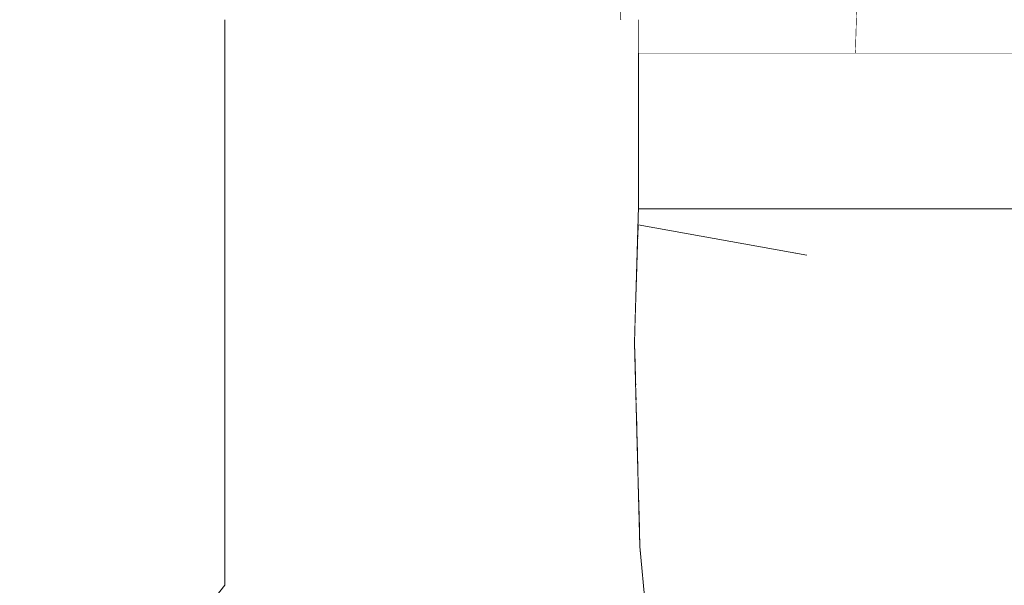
# Model space of a CAD drawing. Header units: millimetres. Extents: x -30280 to 309309, y -17460 to 4378.
# Tile 746 of 1056: x 247939 to 248097, y -12825 to -12735. Entities that reach past the tile are written whole.
import ezdxf

# ---------------------------------------------------------------- set-up
doc = ezdxf.new("R2010")
doc.units = ezdxf.units.MM
doc.header["$MEASUREMENT"] = 0
doc.linetypes.add('Wipeout_Contour', pattern=[1000, 0, -1000])
for name, color, linetype in [('Nuevo_09_EI_Mobiliari general', 7, 'Continuous'), ('Nuevo_Puertas Archicad', 7, 'Continuous'), ('Nuevo_Ventanas Archicad', 7, 'Continuous')]:
    doc.layers.add(name, color=color, linetype=linetype)
doc.layers.add('Nuevo_09_EI_Mobiliari general_Pluma_Nº__1', color=7, linetype='Continuous', lineweight=5)

# ---------------------------------------------------------------- blocks, each defined once
blk = doc.blocks.new('Elem Sección_535_6', base_point=(235890.59, -13459.98))
at = {"color": 254, "linetype": 'Wipeout_Contour', "lineweight": 0, "ltscale": 1243412.205228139}
blk.add_wipeout([(248038.13, -12764.98), (248830.34, -12764.98), (248830.34, -12739.98), (248038.14, -12739.98), (248038.14, -12764.61)], dxfattribs=at).dxf.layer = 'Nuevo_09_EI_Mobiliari general'
at = {"layer": 'Nuevo_09_EI_Mobiliari general_Pluma_Nº__1', "color": 7, "linetype": 'Continuous', "lineweight": 5}
blk.add_line((248830.34, -12739.98), (248038.14, -12739.98), dxfattribs=at)
at = {"color": 254, "linetype": 'Wipeout_Contour', "lineweight": 0, "ltscale": 13160558.99086357}
blk.add_wipeout([(247641.02, -13051.86), (247691.25, -13053.6), (247715.96, -13061.51), (247723.09, -13062.4), (247725.55, -13064.58), (247730.42, -13066.15), (247769.02, -13066.15), (247777.62, -13056.59), (247826.96, -13058.3), (247824.97, -13099.98), (248811.02, -13099.98), (248811.02, -12764.98), (248038.13, -12764.98), (248038.05, -12767.54), (248065.14, -12772.37), (248082.73, -12781.85), (248089.11, -12794.79), (248082.56, -12807.74), (248064.83, -12817.21), (248040.69, -12820.68), (248038.47, -12820.36), (248040.74, -12845.7), (248042.26, -12858.87), (248043.58, -12870.25), (248044.82, -12886.79), (248045.51, -12900.15), (248045.83, -12916.64), (248045.26, -12928.92), (248044.49, -12940.88), (248043.05, -12954.06), (248041.4, -12964.33), (248039.59, -12970.84), (248035.86, -12978.68), (248032.76, -12984.4), (248036.77, -13045.5), (248036.35, -13045.77), (248032.17, -13045.97), (248025.34, -13046.05), (248017.7, -13045.97), (248013.05, -13045.83), (248012.35, -13047.65), (248005.53, -13050.68), (247875.25, -13050.68), (247871.56, -13052.31), (247867.92, -13050.68), (247866.68, -13050.68), (247865.07, -13052.89), (247859.49, -13055.5), (247857.98, -13056.5), (247850.88, -13053.77), (247850.62, -13053.02), (247849.64, -13050.68), (247643.68, -13050.68)], dxfattribs=at).dxf.layer = 'Nuevo_09_EI_Mobiliari general'
at = {"layer": 'Nuevo_09_EI_Mobiliari general_Pluma_Nº__1', "color": 7, "linetype": 'Continuous', "lineweight": 5}
blk.add_line((248811.02, -12764.98), (248038.13, -12764.98), dxfattribs=at)
blk = doc.blocks.new('Elem Sección_536_6', base_point=(235890.59, -13459.98))
at = {"color": 254, "linetype": 'Wipeout_Contour', "lineweight": 0, "ltscale": 993436.126363}
blk.add_wipeout([(248035.3, -12734.65), (248035.3, -12699.03), (248031.19, -12699.03), (248031.19, -12734.65)], dxfattribs=at).dxf.layer = 'Nuevo_09_EI_Mobiliari general'
at = {"color": 254, "linetype": 'Wipeout_Contour', "lineweight": 0, "ltscale": 993394.519359}
blk.add_wipeout([(248031.19, -12734.65), (248031.19, -12699.03), (248014.47, -12699.03), (248014.47, -12734.65)], dxfattribs=at).dxf.layer = 'Nuevo_09_EI_Mobiliari general'
at = {"color": 254, "linetype": 'Wipeout_Contour', "lineweight": 0, "ltscale": 993230.368544}
blk.add_wipeout([(247949.01, -12699.03), (247949.01, -12734.65), (248014.47, -12734.65), (248014.47, -12699.03)], dxfattribs=at).dxf.layer = 'Nuevo_09_EI_Mobiliari general'
at = {"color": 254, "linetype": 'Wipeout_Contour', "lineweight": 0, "ltscale": 745087.491555}
blk.add_wipeout([(248038.14, -12734.65), (248028.52, -12764.61), (248038.14, -12764.61)], dxfattribs=at).dxf.layer = 'Nuevo_09_EI_Mobiliari general'
at = {"color": 254, "linetype": 'Wipeout_Contour', "lineweight": 0, "ltscale": 992538.257322}
blk.add_wipeout([(247667.96, -12699.03), (247667.96, -12734.65), (247949.01, -12734.65), (247949.01, -12699.03)], dxfattribs=at).dxf.layer = 'Nuevo_09_EI_Mobiliari general'
at = {"color": 254, "linetype": 'Wipeout_Contour', "lineweight": 0, "ltscale": 744892.721154}
blk.add_wipeout([(247971.8, -12734.65), (247964.59, -12779.98), (247971.8, -12779.98)], dxfattribs=at).dxf.layer = 'Nuevo_09_EI_Mobiliari general'
at = {"color": 254, "linetype": 'Wipeout_Contour', "lineweight": 0, "ltscale": 745077.287462}
blk.add_wipeout([(248028.52, -12764.61), (248038.14, -12734.65), (248028.52, -12734.65)], dxfattribs=at).dxf.layer = 'Nuevo_09_EI_Mobiliari general'
at = {"layer": 'Nuevo_09_EI_Mobiliari general_Pluma_Nº__1', "color": 7, "linetype": 'Continuous', "lineweight": 5}
blk.add_line((248035.3, -12734.65), (248035.3, -12699.03), dxfattribs=at)
at = {"color": 254, "linetype": 'Wipeout_Contour', "lineweight": 0, "ltscale": 744884.137683}
blk.add_wipeout([(247964.59, -12779.98), (247971.8, -12734.65), (247964.59, -12734.65)], dxfattribs=at).dxf.layer = 'Nuevo_09_EI_Mobiliari general'
at = {"color": 254, "linetype": 'Wipeout_Contour', "lineweight": 0, "ltscale": 745045.88676}
blk.add_wipeout([(248028.52, -12734.65), (248006.11, -12764.61), (248028.52, -12764.61)], dxfattribs=at).dxf.layer = 'Nuevo_09_EI_Mobiliari general'
at = {"color": 254, "linetype": 'Wipeout_Contour', "lineweight": 0, "ltscale": 744572.458904}
blk.add_wipeout([(247964.59, -12734.65), (247658.32, -12779.98), (247964.59, -12779.98)], dxfattribs=at).dxf.layer = 'Nuevo_09_EI_Mobiliari general'
at = {"color": 254, "linetype": 'Wipeout_Contour', "lineweight": 0, "ltscale": 745022.917296}
blk.add_wipeout([(248006.11, -12764.61), (248028.52, -12734.65), (248006.11, -12734.65)], dxfattribs=at).dxf.layer = 'Nuevo_09_EI_Mobiliari general'
at = {"color": 254, "linetype": 'Wipeout_Contour', "lineweight": 0, "ltscale": 744265.214971}
blk.add_wipeout([(247658.32, -12734.65), (247658.32, -12779.98), (247964.59, -12734.65)], dxfattribs=at).dxf.layer = 'Nuevo_09_EI_Mobiliari general'
at = {"color": 254, "linetype": 'Wipeout_Contour', "lineweight": 0, "ltscale": 744988.694725}
blk.add_wipeout([(248006.11, -12734.65), (247993.66, -12764.61), (248006.11, -12764.61)], dxfattribs=at).dxf.layer = 'Nuevo_09_EI_Mobiliari general'
at = {"color": 254, "linetype": 'Wipeout_Contour', "lineweight": 0, "ltscale": 745090.104895}
blk.add_wipeout([(248038.14, -12764.61), (248027.8, -12789.35), (248037.47, -12786.44)], dxfattribs=at).dxf.layer = 'Nuevo_09_EI_Mobiliari general'
at = {"color": 254, "linetype": 'Wipeout_Contour', "lineweight": 0, "ltscale": 744975.668476}
blk.add_wipeout([(247993.66, -12764.61), (248006.11, -12734.65), (247993.66, -12734.65)], dxfattribs=at).dxf.layer = 'Nuevo_09_EI_Mobiliari general'
at = {"color": 254, "linetype": 'Wipeout_Contour', "lineweight": 0, "ltscale": 745080.858624}
blk.add_wipeout([(248027.8, -12789.35), (248038.14, -12764.61), (248028.52, -12764.61)], dxfattribs=at).dxf.layer = 'Nuevo_09_EI_Mobiliari general'
at = {"color": 254, "linetype": 'Wipeout_Contour', "lineweight": 0, "ltscale": 744898.555005}
blk.add_wipeout([(247971.8, -12779.98), (247964.59, -12813.98), (247971.8, -12813.98)], dxfattribs=at).dxf.layer = 'Nuevo_09_EI_Mobiliari general'
at = {"layer": 'Nuevo_09_EI_Mobiliari general_Pluma_Nº__1', "color": 7, "linetype": 'Continuous', "lineweight": 5}
blk.add_line((248038.14, -12734.65), (248038.14, -12764.61), dxfattribs=at)
at = {"color": 254, "linetype": 'Wipeout_Contour', "lineweight": 0, "ltscale": 744951.109594}
blk.add_wipeout([(247993.66, -12734.65), (247980.92, -12764.61), (247993.66, -12764.61)], dxfattribs=at).dxf.layer = 'Nuevo_09_EI_Mobiliari general'
at = {"color": 254, "linetype": 'Wipeout_Contour', "lineweight": 0, "ltscale": 745048.623523}
blk.add_wipeout([(248028.52, -12764.61), (248005.38, -12790.49), (248027.8, -12789.35)], dxfattribs=at).dxf.layer = 'Nuevo_09_EI_Mobiliari general'
at = {"color": 254, "linetype": 'Wipeout_Contour', "lineweight": 0, "ltscale": 993496.96557}
blk.add_wipeout([(248038.05, -12767.54), (248038.03, -12768.37), (248041.04, -12768.91), (248065.14, -12772.37)], dxfattribs=at).dxf.layer = 'Nuevo_09_EI_Mobiliari general'
at = {"color": 254, "linetype": 'Wipeout_Contour', "lineweight": 0, "ltscale": 744890.548305}
blk.add_wipeout([(247964.59, -12813.98), (247971.8, -12779.98), (247964.59, -12779.98)], dxfattribs=at).dxf.layer = 'Nuevo_09_EI_Mobiliari general'
at = {"color": 254, "linetype": 'Wipeout_Contour', "lineweight": 0, "ltscale": 744937.803501}
blk.add_wipeout([(247993.66, -12734.65), (247980.92, -12734.65), (247980.92, -12764.61)], dxfattribs=at).dxf.layer = 'Nuevo_09_EI_Mobiliari general'
at = {"color": 254, "linetype": 'Wipeout_Contour', "lineweight": 0, "ltscale": 745026.569235}
blk.add_wipeout([(248005.38, -12790.49), (248028.52, -12764.61), (248006.11, -12764.61)], dxfattribs=at).dxf.layer = 'Nuevo_09_EI_Mobiliari general'
at = {"color": 254, "linetype": 'Wipeout_Contour', "lineweight": 0, "ltscale": 745102.902398}
blk.add_wipeout([(248038.03, -12768.37), (248038, -12769.34), (248041.04, -12768.91)], dxfattribs=at).dxf.layer = 'Nuevo_09_EI_Mobiliari general'
at = {"color": 254, "linetype": 'Wipeout_Contour', "lineweight": 0, "ltscale": 744578.295035}
blk.add_wipeout([(247964.59, -12779.98), (247658.32, -12813.98), (247964.59, -12813.98)], dxfattribs=at).dxf.layer = 'Nuevo_09_EI_Mobiliari general'
at = {"color": 254, "linetype": 'Wipeout_Contour', "lineweight": 0, "ltscale": 744916.730287}
blk.add_wipeout([(247980.92, -12734.65), (247971.96, -12764.61), (247980.92, -12764.61)], dxfattribs=at).dxf.layer = 'Nuevo_09_EI_Mobiliari general'
at = {"color": 254, "linetype": 'Wipeout_Contour', "lineweight": 0, "ltscale": 744991.505479}
blk.add_wipeout([(248006.11, -12764.61), (247992.93, -12790.6), (248005.38, -12790.49)], dxfattribs=at).dxf.layer = 'Nuevo_09_EI_Mobiliari general'
at = {"color": 254, "linetype": 'Wipeout_Contour', "lineweight": 0, "ltscale": 744271.630694}
blk.add_wipeout([(247964.59, -12779.98), (247658.32, -12779.98), (247658.32, -12813.98)], dxfattribs=at).dxf.layer = 'Nuevo_09_EI_Mobiliari general'
at = {"color": 254, "linetype": 'Wipeout_Contour', "lineweight": 0, "ltscale": 745095.282492}
blk.add_wipeout([(248037.47, -12786.44), (248028.64, -12814.55), (248038.36, -12819.08)], dxfattribs=at).dxf.layer = 'Nuevo_09_EI_Mobiliari general'
at = {"color": 254, "linetype": 'Wipeout_Contour', "lineweight": 0, "ltscale": 744907.189505}
blk.add_wipeout([(247971.96, -12764.61), (247980.92, -12734.65), (247971.96, -12734.65)], dxfattribs=at).dxf.layer = 'Nuevo_09_EI_Mobiliari general'
at = {"color": 254, "linetype": 'Wipeout_Contour', "lineweight": 0, "ltscale": 744979.301043}
blk.add_wipeout([(247992.93, -12790.6), (248006.11, -12764.61), (247993.66, -12764.61)], dxfattribs=at).dxf.layer = 'Nuevo_09_EI_Mobiliari general'
at = {"color": 254, "linetype": 'Wipeout_Contour', "lineweight": 0, "ltscale": 745083.99268}
blk.add_wipeout([(248028.64, -12814.55), (248037.47, -12786.44), (248027.8, -12789.35)], dxfattribs=at).dxf.layer = 'Nuevo_09_EI_Mobiliari general'
at = {"color": 254, "linetype": 'Wipeout_Contour', "lineweight": 0, "ltscale": 744901.477617}
blk.add_wipeout([(247971.8, -12813.98), (247964.59, -12825.31), (247971.8, -12825.31)], dxfattribs=at).dxf.layer = 'Nuevo_09_EI_Mobiliari general'
at = {"color": 254, "linetype": 'Wipeout_Contour', "lineweight": 0, "ltscale": 745104.773642}
blk.add_wipeout([(248038.36, -12819.08), (248030.6, -12835.38), (248040.74, -12845.7)], dxfattribs=at).dxf.layer = 'Nuevo_09_EI_Mobiliari general'
at = {"color": 254, "linetype": 'Wipeout_Contour', "lineweight": 0, "ltscale": 993197.731257}
blk.add_wipeout([(247971.8, -12734.84), (247971.8, -12764.61), (247971.96, -12764.61), (247971.96, -12734.65)], dxfattribs=at).dxf.layer = 'Nuevo_09_EI_Mobiliari general'
at = {"color": 254, "linetype": 'Wipeout_Contour', "lineweight": 0, "ltscale": 744953.907418}
blk.add_wipeout([(247993.66, -12764.61), (247980.2, -12790.19), (247992.93, -12790.6)], dxfattribs=at).dxf.layer = 'Nuevo_09_EI_Mobiliari general'
at = {"color": 254, "linetype": 'Wipeout_Contour', "lineweight": 0, "ltscale": 745053.279778}
blk.add_wipeout([(248027.8, -12789.35), (248006.19, -12812.78), (248028.64, -12814.55)], dxfattribs=at).dxf.layer = 'Nuevo_09_EI_Mobiliari general'
at = {"color": 254, "linetype": 'Wipeout_Contour', "lineweight": 0, "ltscale": 744894.638026}
blk.add_wipeout([(247964.59, -12825.31), (247971.8, -12813.98), (247964.59, -12813.98)], dxfattribs=at).dxf.layer = 'Nuevo_09_EI_Mobiliari general'
at = {"color": 254, "linetype": 'Wipeout_Contour', "lineweight": 0, "ltscale": 744896.384816}
blk.add_wipeout([(247971.96, -12734.65), (247971.8, -12734.65), (247971.8, -12734.84)], dxfattribs=at).dxf.layer = 'Nuevo_09_EI_Mobiliari general'
at = {"color": 254, "linetype": 'Wipeout_Contour', "lineweight": 0, "ltscale": 744941.422212}
blk.add_wipeout([(247980.2, -12790.19), (247993.66, -12764.61), (247980.92, -12764.61)], dxfattribs=at).dxf.layer = 'Nuevo_09_EI_Mobiliari general'
at = {"color": 254, "linetype": 'Wipeout_Contour', "lineweight": 0, "ltscale": 745029.69502}
blk.add_wipeout([(248006.19, -12812.78), (248027.8, -12789.35), (248005.38, -12790.49)], dxfattribs=at).dxf.layer = 'Nuevo_09_EI_Mobiliari general'
at = {"color": 254, "linetype": 'Wipeout_Contour', "lineweight": 0, "ltscale": 744581.218437}
blk.add_wipeout([(247964.59, -12813.98), (247658.32, -12825.31), (247964.59, -12825.31)], dxfattribs=at).dxf.layer = 'Nuevo_09_EI_Mobiliari general'
at = {"color": 254, "linetype": 'Wipeout_Contour', "lineweight": 0, "ltscale": 745091.620243}
blk.add_wipeout([(248030.6, -12835.38), (248038.36, -12819.08), (248028.64, -12814.55)], dxfattribs=at).dxf.layer = 'Nuevo_09_EI_Mobiliari general'
at = {"color": 254, "linetype": 'Wipeout_Contour', "lineweight": 0, "ltscale": 993221.897167}
blk.add_wipeout([(247980.92, -12764.61), (247971.8, -12787.99), (247971.8, -12789.44), (247980.2, -12790.19)], dxfattribs=at).dxf.layer = 'Nuevo_09_EI_Mobiliari general'
at = {"color": 254, "linetype": 'Wipeout_Contour', "lineweight": 0, "ltscale": 4471019.257357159}
blk.add_wipeout([(248038, -12769.34), (248037.98, -12769.73), (248041.04, -12769.29), (248064.78, -12772.7), (248082.12, -12782.04), (248088.4, -12794.79), (248081.94, -12807.55), (248064.48, -12816.88), (248040.69, -12820.3), (248038.44, -12819.98), (248038.47, -12820.36), (248040.69, -12820.68), (248064.83, -12817.21), (248082.56, -12807.74), (248089.11, -12794.79), (248082.73, -12781.85), (248065.14, -12772.37), (248041.04, -12768.91)], dxfattribs=at).dxf.layer = 'Nuevo_09_EI_Mobiliari general'
at = {"color": 254, "linetype": 'Wipeout_Contour', "lineweight": 0, "ltscale": 744996.021661}
blk.add_wipeout([(248005.38, -12790.49), (247993.74, -12812.61), (248006.19, -12812.78)], dxfattribs=at).dxf.layer = 'Nuevo_09_EI_Mobiliari general'
at = {"color": 254, "linetype": 'Wipeout_Contour', "lineweight": 0, "ltscale": 744275.723349}
blk.add_wipeout([(247658.32, -12813.98), (247658.32, -12825.31), (247964.59, -12813.98)], dxfattribs=at).dxf.layer = 'Nuevo_09_EI_Mobiliari general'
at = {"color": 254, "linetype": 'Wipeout_Contour', "lineweight": 0, "ltscale": 745061.250753}
blk.add_wipeout([(248028.64, -12814.55), (248007.99, -12831.35), (248030.6, -12835.38)], dxfattribs=at).dxf.layer = 'Nuevo_09_EI_Mobiliari general'
at = {"color": 254, "linetype": 'Wipeout_Contour', "lineweight": 0, "ltscale": 1241513.601181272}
blk.add_wipeout([(247971.8, -12770.31), (247971.8, -12779.98), (247971.8, -12787.99), (247980.92, -12764.61), (247971.96, -12764.61)], dxfattribs=at).dxf.layer = 'Nuevo_09_EI_Mobiliari general'
at = {"color": 254, "linetype": 'Wipeout_Contour', "lineweight": 0, "ltscale": 744982.450748}
blk.add_wipeout([(247993.74, -12812.61), (248005.38, -12790.49), (247992.93, -12790.6)], dxfattribs=at).dxf.layer = 'Nuevo_09_EI_Mobiliari general'
at = {"color": 254, "linetype": 'Wipeout_Contour', "lineweight": 0, "ltscale": 745169.901586}
blk.add_wipeout([(248045.71, -12795.66), (248065.8, -12801.98), (248069.06, -12795.54)], dxfattribs=at).dxf.layer = 'Nuevo_09_EI_Mobiliari general'
at = {"color": 254, "linetype": 'Wipeout_Contour', "lineweight": 0, "ltscale": 745036.500397}
blk.add_wipeout([(248007.99, -12831.35), (248028.64, -12814.55), (248006.19, -12812.78)], dxfattribs=at).dxf.layer = 'Nuevo_09_EI_Mobiliari general'
at = {"color": 254, "linetype": 'Wipeout_Contour', "lineweight": 0, "ltscale": 744871.93766}
blk.add_wipeout([(247971.8, -12825.31), (247948.42, -12846.11), (247954.91, -12846.52)], dxfattribs=at).dxf.layer = 'Nuevo_09_EI_Mobiliari general'
at = {"color": 254, "linetype": 'Wipeout_Contour', "lineweight": 0, "ltscale": 744901.291357}
blk.add_wipeout([(247971.8, -12770.31), (247971.96, -12764.61), (247971.8, -12764.74)], dxfattribs=at).dxf.layer = 'Nuevo_09_EI_Mobiliari general'
at = {"color": 254, "linetype": 'Wipeout_Contour', "lineweight": 0, "ltscale": 744958.472711}
blk.add_wipeout([(247992.93, -12790.6), (247981.02, -12813.25), (247993.74, -12812.61)], dxfattribs=at).dxf.layer = 'Nuevo_09_EI_Mobiliari general'
at = {"color": 254, "linetype": 'Wipeout_Contour', "lineweight": 0, "ltscale": 745158.732125}
blk.add_wipeout([(248045.71, -12795.66), (248056.97, -12806.7), (248065.8, -12801.98)], dxfattribs=at).dxf.layer = 'Nuevo_09_EI_Mobiliari general'
at = {"color": 254, "linetype": 'Wipeout_Contour', "lineweight": 0, "ltscale": 745003.55054}
blk.add_wipeout([(248006.19, -12812.78), (247995.52, -12830.96), (248007.99, -12831.35)], dxfattribs=at).dxf.layer = 'Nuevo_09_EI_Mobiliari general'
at = {"color": 254, "linetype": 'Wipeout_Contour', "lineweight": 0, "ltscale": 744900.997363}
blk.add_wipeout([(247971.8, -12764.61), (247971.8, -12764.74), (247971.96, -12764.61)], dxfattribs=at).dxf.layer = 'Nuevo_09_EI_Mobiliari general'
at = {"color": 254, "linetype": 'Wipeout_Contour', "lineweight": 0, "ltscale": 744944.622688}
blk.add_wipeout([(247992.93, -12790.6), (247980.2, -12790.19), (247981.02, -12813.25)], dxfattribs=at).dxf.layer = 'Nuevo_09_EI_Mobiliari general'
at = {"color": 254, "linetype": 'Wipeout_Contour', "lineweight": 0, "ltscale": 745138.753382}
blk.add_wipeout([(248045.71, -12795.66), (248044.95, -12808.43), (248056.97, -12806.7)], dxfattribs=at).dxf.layer = 'Nuevo_09_EI_Mobiliari general'
at = {"color": 254, "linetype": 'Wipeout_Contour', "lineweight": 0, "ltscale": 744989.004778}
blk.add_wipeout([(247995.52, -12830.96), (248006.19, -12812.78), (247993.74, -12812.61)], dxfattribs=at).dxf.layer = 'Nuevo_09_EI_Mobiliari general'
at = {"layer": 'Nuevo_09_EI_Mobiliari general_Pluma_Nº__1', "color": 7, "linetype": 'Continuous', "lineweight": 5}
blk.add_line((247971.8, -12734.65), (247971.8, -12779.98), dxfattribs=at)
at = {"color": 254, "linetype": 'Wipeout_Contour', "lineweight": 0, "ltscale": 744924.241932}
blk.add_wipeout([(247980.2, -12790.19), (247972.08, -12814.5), (247981.02, -12813.25)], dxfattribs=at).dxf.layer = 'Nuevo_09_EI_Mobiliari general'
at = {"color": 254, "linetype": 'Wipeout_Contour', "lineweight": 0, "ltscale": 993487.617808}
blk.add_wipeout([(248037.91, -12802.41), (248038.04, -12807.44), (248044.95, -12808.43), (248045.71, -12795.66)], dxfattribs=at).dxf.layer = 'Nuevo_09_EI_Mobiliari general'
at = {"color": 254, "linetype": 'Wipeout_Contour', "lineweight": 0, "ltscale": 744966.056109}
blk.add_wipeout([(247993.74, -12812.61), (247982.86, -12832.42), (247995.52, -12830.96)], dxfattribs=at).dxf.layer = 'Nuevo_09_EI_Mobiliari general'
at = {"color": 254, "linetype": 'Wipeout_Contour', "lineweight": 0, "ltscale": 993217.386509}
blk.add_wipeout([(247971.8, -12805.93), (247972.08, -12814.5), (247980.2, -12790.19), (247971.8, -12789.44)], dxfattribs=at).dxf.layer = 'Nuevo_09_EI_Mobiliari general'
at = {"color": 254, "linetype": 'Wipeout_Contour', "lineweight": 0, "ltscale": 745111.821727}
blk.add_wipeout([(248037.78, -12797.99), (248037.91, -12802.41), (248045.71, -12795.66)], dxfattribs=at).dxf.layer = 'Nuevo_09_EI_Mobiliari general'
at = {"color": 254, "linetype": 'Wipeout_Contour', "lineweight": 0, "ltscale": 744951.321714}
blk.add_wipeout([(247993.74, -12812.61), (247981.02, -12813.25), (247982.86, -12832.42)], dxfattribs=at).dxf.layer = 'Nuevo_09_EI_Mobiliari general'
at = {"color": 254, "linetype": 'Wipeout_Contour', "lineweight": 0, "ltscale": 745111.277181}
blk.add_wipeout([(248037.72, -12795.62), (248037.78, -12797.99), (248045.71, -12795.66)], dxfattribs=at).dxf.layer = 'Nuevo_09_EI_Mobiliari general'
at = {"color": 254, "linetype": 'Wipeout_Contour', "lineweight": 0, "ltscale": 993211.614814}
blk.add_wipeout([(247971.8, -12813.98), (247971.8, -12814.57), (247972.08, -12814.5), (247971.8, -12805.93)], dxfattribs=at).dxf.layer = 'Nuevo_09_EI_Mobiliari general'
at = {"color": 254, "linetype": 'Wipeout_Contour', "lineweight": 0, "ltscale": 744932.22375}
blk.add_wipeout([(247974.04, -12835.26), (247982.86, -12832.42), (247981.02, -12813.25)], dxfattribs=at).dxf.layer = 'Nuevo_09_EI_Mobiliari general'
at = {"color": 254, "linetype": 'Wipeout_Contour', "lineweight": 0, "ltscale": 745110.94932}
blk.add_wipeout([(248037.65, -12793.19), (248037.72, -12795.62), (248045.71, -12795.66)], dxfattribs=at).dxf.layer = 'Nuevo_09_EI_Mobiliari general'
at = {"color": 254, "linetype": 'Wipeout_Contour', "lineweight": 0, "ltscale": 744921.059682}
blk.add_wipeout([(247974.04, -12835.26), (247981.02, -12813.25), (247972.08, -12814.5)], dxfattribs=at).dxf.layer = 'Nuevo_09_EI_Mobiliari general'
at = {"color": 254, "linetype": 'Wipeout_Contour', "lineweight": 0, "ltscale": 745110.351248}
blk.add_wipeout([(248037.52, -12788.33), (248037.65, -12793.19), (248045.71, -12795.66)], dxfattribs=at).dxf.layer = 'Nuevo_09_EI_Mobiliari general'
at = {"color": 254, "linetype": 'Wipeout_Contour', "lineweight": 0, "ltscale": 1738072.493217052}
blk.add_wipeout([(247951.08, -12849.23), (247974.04, -12835.26), (247972.08, -12814.5), (247971.8, -12814.95), (247971.8, -12825.31), (247954.91, -12846.52), (247954.22, -12847.04)], dxfattribs=at).dxf.layer = 'Nuevo_09_EI_Mobiliari general'
at = {"layer": 'Nuevo_09_EI_Mobiliari general_Pluma_Nº__1', "color": 7, "linetype": 'Continuous', "lineweight": 5}
blk.add_line((247971.8, -12825.31), (247954.91, -12846.52), dxfattribs=at)
at = {"color": 254, "linetype": 'Wipeout_Contour', "lineweight": 0, "ltscale": 1241850.888956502}
blk.add_wipeout([(248037.47, -12786.44), (248037.52, -12788.33), (248045.71, -12795.66), (248045.12, -12782.65), (248037.55, -12783.73)], dxfattribs=at).dxf.layer = 'Nuevo_09_EI_Mobiliari general'
at = {"color": 254, "linetype": 'Wipeout_Contour', "lineweight": 0, "ltscale": 744908.855232}
blk.add_wipeout([(247971.8, -12814.57), (247971.8, -12814.95), (247972.08, -12814.5)], dxfattribs=at).dxf.layer = 'Nuevo_09_EI_Mobiliari general'
at = {"layer": 'Nuevo_09_EI_Mobiliari general_Pluma_Nº__1', "color": 7, "linetype": 'Continuous', "lineweight": 5}
for p, q in [((247971.8, -12779.98), (247971.8, -12813.98)), ((247971.8, -12813.98), (247971.8, -12825.31))]:
    blk.add_line(p, q, dxfattribs=at)
at = {"color": 254, "linetype": 'Wipeout_Contour', "lineweight": 0, "ltscale": 745136.580069}
blk.add_wipeout([(248045.71, -12795.66), (248057.12, -12784.37), (248045.12, -12782.65)], dxfattribs=at).dxf.layer = 'Nuevo_09_EI_Mobiliari general'
at = {"color": 254, "linetype": 'Wipeout_Contour', "lineweight": 0, "ltscale": 745157.145097}
blk.add_wipeout([(248045.71, -12795.66), (248065.89, -12789.09), (248057.12, -12784.37)], dxfattribs=at).dxf.layer = 'Nuevo_09_EI_Mobiliari general'
at = {"color": 254, "linetype": 'Wipeout_Contour', "lineweight": 0, "ltscale": 993479.782873}
blk.add_wipeout([(248037.55, -12783.73), (248045.12, -12782.65), (248043.34, -12772.88), (248037.86, -12773.66)], dxfattribs=at).dxf.layer = 'Nuevo_09_EI_Mobiliari general'
at = {"color": 254, "linetype": 'Wipeout_Contour', "lineweight": 0, "ltscale": 745169.371327}
blk.add_wipeout([(248045.71, -12795.66), (248069.06, -12795.54), (248065.89, -12789.09)], dxfattribs=at).dxf.layer = 'Nuevo_09_EI_Mobiliari general'
at = {"color": 254, "linetype": 'Wipeout_Contour', "lineweight": 0, "ltscale": 993525.764418}
blk.add_wipeout([(248057.12, -12784.37), (248064.13, -12775.87), (248043.34, -12772.88), (248045.12, -12782.65)], dxfattribs=at).dxf.layer = 'Nuevo_09_EI_Mobiliari general'
at = {"color": 254, "linetype": 'Wipeout_Contour', "lineweight": 0, "ltscale": 993618.879638}
blk.add_wipeout([(248065.8, -12801.98), (248079.15, -12806.37), (248084.8, -12795.21), (248069.06, -12795.54)], dxfattribs=at).dxf.layer = 'Nuevo_09_EI_Mobiliari general'
at = {"color": 254, "linetype": 'Wipeout_Contour', "lineweight": 0, "ltscale": 993474.926973}
blk.add_wipeout([(248037.98, -12769.73), (248037.86, -12773.66), (248043.34, -12772.88), (248041.04, -12769.29)], dxfattribs=at).dxf.layer = 'Nuevo_09_EI_Mobiliari general'
at = {"color": 254, "linetype": 'Wipeout_Contour', "lineweight": 0, "ltscale": 993583.364317}
blk.add_wipeout([(248065.89, -12789.09), (248079.3, -12784.04), (248064.13, -12775.87), (248057.12, -12784.37)], dxfattribs=at).dxf.layer = 'Nuevo_09_EI_Mobiliari general'
at = {"color": 254, "linetype": 'Wipeout_Contour', "lineweight": 0, "ltscale": 993587.63873}
blk.add_wipeout([(248056.97, -12806.7), (248063.86, -12814.55), (248079.15, -12806.37), (248065.8, -12801.98)], dxfattribs=at).dxf.layer = 'Nuevo_09_EI_Mobiliari general'
at = {"layer": 'Nuevo_09_EI_Mobiliari general_Pluma_Nº__1', "color": 7, "linetype": 'Continuous', "lineweight": 5}
blk.add_line((248038.14, -12764.61), (248037.47, -12786.44), dxfattribs=at)
at = {"color": 254, "linetype": 'Wipeout_Contour', "lineweight": 0, "ltscale": 993527.725084}
blk.add_wipeout([(248041.04, -12769.29), (248043.34, -12772.88), (248064.13, -12775.87), (248064.78, -12772.7)], dxfattribs=at).dxf.layer = 'Nuevo_09_EI_Mobiliari general'
at = {"color": 254, "linetype": 'Wipeout_Contour', "lineweight": 0, "ltscale": 993617.342874}
blk.add_wipeout([(248069.06, -12795.54), (248084.8, -12795.21), (248079.3, -12784.04), (248065.89, -12789.09)], dxfattribs=at).dxf.layer = 'Nuevo_09_EI_Mobiliari general'
at = {"color": 254, "linetype": 'Wipeout_Contour', "lineweight": 0, "ltscale": 993531.614868}
blk.add_wipeout([(248044.95, -12808.43), (248043.03, -12817.54), (248063.86, -12814.55), (248056.97, -12806.7)], dxfattribs=at).dxf.layer = 'Nuevo_09_EI_Mobiliari general'
at = {"color": 254, "linetype": 'Wipeout_Contour', "lineweight": 0, "ltscale": 993606.082453}
blk.add_wipeout([(248064.78, -12772.7), (248064.13, -12775.87), (248079.3, -12784.04), (248082.12, -12782.04)], dxfattribs=at).dxf.layer = 'Nuevo_09_EI_Mobiliari general'
at = {"color": 254, "linetype": 'Wipeout_Contour', "lineweight": 0, "ltscale": 993654.541041}
blk.add_wipeout([(248084.8, -12795.21), (248079.15, -12806.37), (248081.94, -12807.55), (248088.4, -12794.79)], dxfattribs=at).dxf.layer = 'Nuevo_09_EI_Mobiliari general'
at = {"color": 254, "linetype": 'Wipeout_Contour', "lineweight": 0, "ltscale": 993487.347457}
blk.add_wipeout([(248038.04, -12807.44), (248038.3, -12816.86), (248043.03, -12817.54), (248044.95, -12808.43)], dxfattribs=at).dxf.layer = 'Nuevo_09_EI_Mobiliari general'
at = {"layer": 'Nuevo_09_EI_Mobiliari general_Pluma_Nº__1', "color": 7, "linetype": 'Continuous', "lineweight": 5}
blk.add_line((248038.05, -12767.54), (248065.14, -12772.37), dxfattribs=at)
at = {"color": 254, "linetype": 'Wipeout_Contour', "lineweight": 0, "ltscale": 993652.412049}
blk.add_wipeout([(248079.3, -12784.04), (248084.8, -12795.21), (248088.4, -12794.79), (248082.12, -12782.04)], dxfattribs=at).dxf.layer = 'Nuevo_09_EI_Mobiliari general'
at = {"color": 254, "linetype": 'Wipeout_Contour', "lineweight": 0, "ltscale": 993611.911374}
blk.add_wipeout([(248063.86, -12814.55), (248064.48, -12816.88), (248081.94, -12807.55), (248079.15, -12806.37)], dxfattribs=at).dxf.layer = 'Nuevo_09_EI_Mobiliari general'
at = {"color": 254, "linetype": 'Wipeout_Contour', "lineweight": 0, "ltscale": 993535.692413}
blk.add_wipeout([(248043.03, -12817.54), (248040.69, -12820.3), (248064.48, -12816.88), (248063.86, -12814.55)], dxfattribs=at).dxf.layer = 'Nuevo_09_EI_Mobiliari general'
at = {"color": 254, "linetype": 'Wipeout_Contour', "lineweight": 0, "ltscale": 1241854.870565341}
blk.add_wipeout([(248043.03, -12817.54), (248038.3, -12816.86), (248038.36, -12819.08), (248038.44, -12819.98), (248040.69, -12820.3)], dxfattribs=at).dxf.layer = 'Nuevo_09_EI_Mobiliari general'
at = {"layer": 'Nuevo_09_EI_Mobiliari general_Pluma_Nº__1', "color": 7, "linetype": 'Continuous', "lineweight": 5}
for p, q in [((248037.47, -12786.44), (248038.36, -12819.08)), ((248038.36, -12819.08), (248040.74, -12845.7))]:
    blk.add_line(p, q, dxfattribs=at)
blk = doc.blocks.new('Elem Sección_538_6', base_point=(235890.59, -13459.98))
at = {"color": 254, "linetype": 'Wipeout_Contour', "lineweight": 0, "ltscale": 994529.492253}
blk.add_wipeout([(248072.85, -12739.98), (248541.26, -12739.98), (248545.34, -12609.36), (248076.92, -12609.36)], dxfattribs=at).dxf.layer = 'Nuevo_09_EI_Mobiliari general'
at = {"layer": 'Nuevo_09_EI_Mobiliari general_Pluma_Nº__1', "color": 7, "linetype": 'Continuous', "lineweight": 5}
blk.add_line((248076.92, -12609.36), (248072.85, -12739.98), dxfattribs=at)
blk = doc.blocks.new('Elem Sección_567_6', base_point=(235890.59, -13459.98))
at = {"color": 254, "linetype": 'Wipeout_Contour', "lineweight": 0, "ltscale": 9951731.317636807}
blk.add_wipeout([(247999.82, -11409.98), (247999.82, -12496.88), (248018.57, -12520.94), (248018.68, -12520.94), (248021.25, -12537.87), (248026.7, -12609.56), (248035.3, -12699.03), (248035.3, -12734.65), (248038.14, -12734.65), (248038.14, -12739.98), (248072.85, -12739.98), (248076.92, -12609.36), (248083.54, -12510.41), (248551.95, -12510.41), (248561.31, -12517.68), (248560.73, -12526.51), (248562.1, -12526.51), (248564.01, -12527.38), (248556.93, -12643.43), (248554.27, -12739.98), (248749.96, -12739.98), (248749.96, -12534.98), (248749.94, -12534.98), (248739.94, -12532.3), (248732.62, -12524.98), (248729.94, -12514.98), (248732.62, -12504.98), (248739.94, -12497.66), (248742.88, -12496.87), (248742.87, -12484.98), (248742.87, -12434.98), (248742.88, -12423.08), (248739.94, -12422.3), (248732.62, -12414.98), (248729.94, -12404.98), (248732.62, -12394.98), (248739.94, -12387.66), (248749.94, -12384.98), (248749.96, -12384.98), (248749.96, -11409.98)], dxfattribs=at).dxf.layer = 'Nuevo_Puertas Archicad'
blk = doc.blocks.new('Elem Sección_568_6', base_point=(235890.59, -13459.98))
at = {"color": 254, "linetype": 'Wipeout_Contour', "lineweight": 0, "ltscale": 9664293.427932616}
blk.add_wipeout([(247959.62, -11399.98), (246719.02, -11399.98), (246719.02, -12739.98), (247042.02, -12739.98), (247035.58, -12643.43), (247018.5, -12527.38), (247023.1, -12526.51), (247026.43, -12526.51), (247025.02, -12517.68), (247047.61, -12510.41), (247280.76, -12510.41), (247258.64, -12288.87), (247258.76, -12282.44), (247260.39, -12276.44), (247263.42, -12271.29), (247267.65, -12267.34), (247272.78, -12264.86), (247283.95, -12259.97), (247289.64, -12259.13), (247709.13, -12259.13), (247714.99, -12259.97), (247720.62, -12262.46), (247725.63, -12266.41), (247729.69, -12271.56), (247732.52, -12277.55), (247733.92, -12283.99), (247751.53, -12460.3), (247751.69, -12460.31), (247762.06, -12460.47), (247780.78, -12460.99), (247854.86, -12460.99), (247867.76, -12460.66), (247874.36, -12460.47), (247877.84, -12460.4), (247891.53, -12460.04), (247902.26, -12459.91), (247925.99, -12461.82), (247942.07, -12463.39), (247959.62, -12467.5)], dxfattribs=at).dxf.layer = 'Nuevo_Ventanas Archicad'

msp = doc.modelspace()

# ---------------------------------------------------------------- block references
at = {"layer": 'Nuevo_09_EI_Mobiliari general', "lineweight": 0}
msp.add_blockref('Elem Sección_535_6', (235890.59, -13459.98), dxfattribs=at)

# ---------------------------------------------------------------- next in the draw order: block references
msp.add_blockref('Elem Sección_536_6', (235890.59, -13459.98), dxfattribs=at)

# ---------------------------------------------------------------- next in the draw order: block references
msp.add_blockref('Elem Sección_538_6', (235890.59, -13459.98), dxfattribs=at)

# ---------------------------------------------------------------- next in the draw order: block references
at = {"layer": 'Nuevo_Puertas Archicad', "lineweight": 0}
msp.add_blockref('Elem Sección_567_6', (235890.59, -13459.98), dxfattribs=at)

# ---------------------------------------------------------------- next in the draw order: block references
at = {"layer": 'Nuevo_Ventanas Archicad', "lineweight": 0}
msp.add_blockref('Elem Sección_568_6', (235890.59, -13459.98), dxfattribs=at)

doc.saveas('drawing.dxf')
